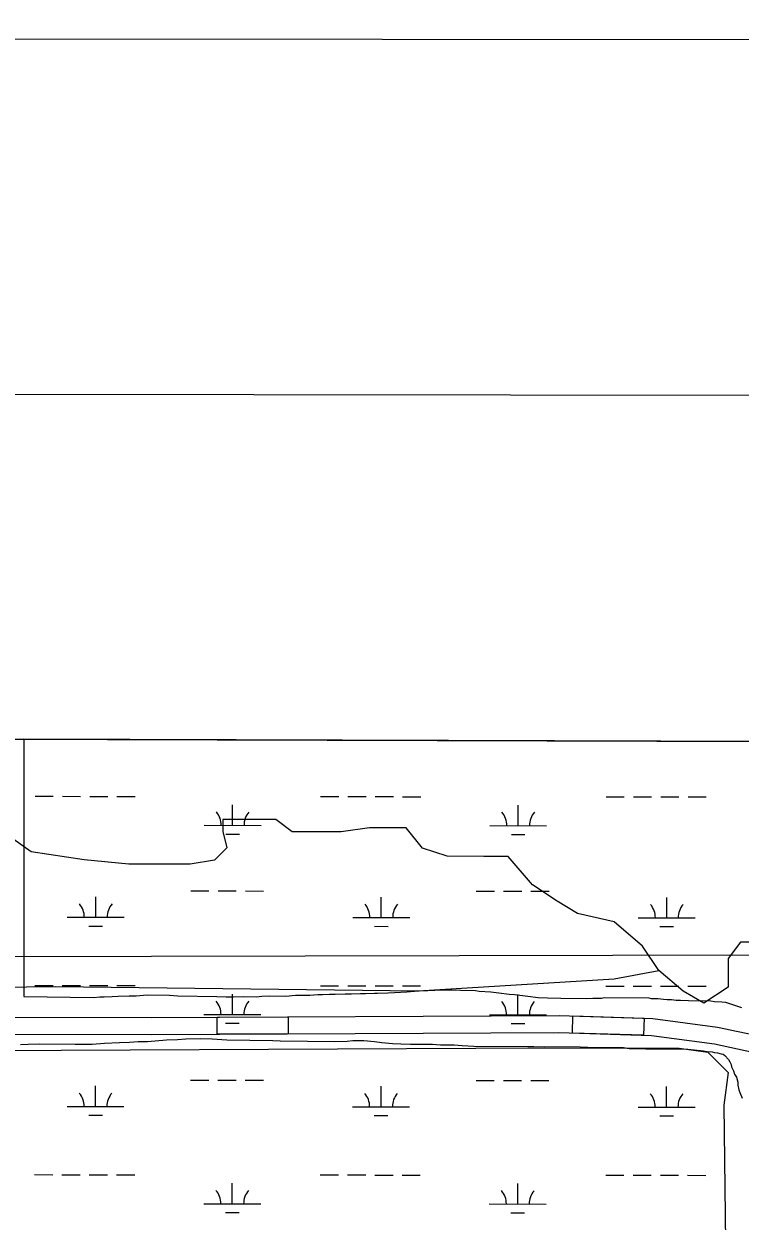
# Model space of a CAD drawing. Extents: x 3148686 to 3186545, y 916144 to 941516.
# Drawn here: x 3174685 to 3175944, y 938828 to 940933 of the extents above; entities that cross this region are included whole.
import ezdxf

# ---------------------------------------------------------------- set-up
doc = ezdxf.new("R2010")
doc.units = 0
for name, color, linetype in [('G-ANNO-NPLT', 7, 'Continuous'), ('V-ANNO-SYMB', 7, 'Continuous'), ('V-GRID-FRAM', 7, 'Continuous'), ('V-ROAD-CNTR', 7, 'Continuous'), ('V-SITE-VEGE', 7, 'Continuous'), ('V-TOPO-BNDY', 7, 'Continuous'), ('V-TOPO-SHOR', 7, 'Continuous'), ('V-WETL-SWMP', 7, 'Continuous')]:
    doc.layers.add(name, color=color, linetype=linetype)

msp = doc.modelspace()

# ---------------------------------------------------------------- linework, layer by layer
at = {"layer": 'G-ANNO-NPLT'}
msp.add_lwpolyline([(3149269.6, 916765.9), (3185936.3, 916727.2), (3185961.7, 940893.9), (3149295.1, 940932.5)], close=True, dxfattribs=at)
at = {"layer": 'V-ANNO-SYMB'}
msp.add_lwpolyline([(3152020.4, 917388), (3185103.6, 917353.2), (3185127.8, 940269.7), (3152044.6, 940304.6), (3152020.4, 917388)], dxfattribs=at)
at = {"layer": 'V-GRID-FRAM'}
msp.add_lwpolyline([(3152987.2, 939742.7), (3184296.3, 939644.8), (3184247.4, 921455.8), (3152922.4, 921553.7), (3152987.2, 939742.7)], dxfattribs=at)
at = {"layer": 'V-ROAD-CNTR'}
for points in [[(3168933.5, 939206), (3169360.8, 939207.9), (3170397, 939201.7), (3171024.3, 939198.1), (3172793.7, 939188.5), (3174909.2, 939185.7), (3175625.7, 939189), (3175790.9, 939183.9), (3175904.3, 939168.6), (3176049.4, 939137.9)], [(3168934.8, 939176), (3169360.8, 939177.9), (3170396.8, 939171.7), (3171024.2, 939168.1), (3172793.6, 939158.5), (3174909.2, 939155.7), (3175625.3, 939159), (3175788.4, 939154), (3175899.2, 939139), (3175966.2, 939124.8)]]:
    msp.add_lwpolyline(points, dxfattribs=at)
for points in [[(3175024.7, 939186.2), (3175149.7, 939186.8), (3175149.8, 939156.8), (3175024.8, 939156.2)], [(3175650.2, 939188.2), (3175775.1, 939184.4), (3175774.2, 939154.4), (3175649.3, 939158.2)]]:
    msp.add_lwpolyline(points, close=True, dxfattribs=at)
at = {"layer": 'V-SITE-VEGE'}
for p, q in [((3183261.3, 939648.1), (3174685.2, 939674.9)), ((3174685.2, 939674.9), (3174685.2, 939222.2)), ((3174685.2, 939222.2), (3174807.2, 939220.9)), ((3174807.2, 939220.9), (3174818.7, 939221.9)), ((3174818.7, 939221.9), (3174826.3, 939221.9)), ((3174826.3, 939221.9), (3174840.1, 939222.3)), ((3174840.1, 939222.3), (3174850.6, 939223.3)), ((3174850.6, 939223.3), (3174870.2, 939223.7)), ((3174870.2, 939223.7), (3174882.4, 939223.6)), ((3174882.4, 939223.6), (3174901.5, 939225.1)), ((3174901.5, 939225.1), (3174940.8, 939224.7)), ((3174940.8, 939224.7), (3174955.8, 939223.4)), ((3174955.8, 939223.4), (3175024.1, 939222.7)), ((3175024.1, 939222.7), (3175040.8, 939221.9)), ((3175040.8, 939221.9), (3175053.5, 939221.8)), ((3175053.5, 939221.8), (3175070.3, 939222.2)), ((3175070.3, 939222.2), (3175094, 939222)), ((3175094, 939222), (3175103.3, 939223)), ((3175103.3, 939223), (3175117.2, 939223.5)), ((3175117.2, 939223.5), (3175145.5, 939223.2)), ((3175145.5, 939223.2), (3175162.3, 939224.7)), ((3175162.3, 939224.7), (3175176.2, 939224.6)), ((3175176.2, 939224.6), (3175187.7, 939225)), ((3175187.7, 939225), (3175201.6, 939226.1)), ((3175201.6, 939226.1), (3175209.7, 939226)), ((3175209.7, 939226), (3175222.5, 939226.4)), ((3175222.5, 939226.4), (3175232.3, 939226.3)), ((3175232.3, 939226.3), (3175249.6, 939227.3)), ((3175249.6, 939227.3), (3175261.2, 939227.2)), ((3175261.2, 939227.2), (3175276.8, 939227.6)), ((3175276.8, 939227.6), (3175285.5, 939227.5)), ((3175285.5, 939227.5), (3175301.1, 939228.5)), ((3175301.1, 939228.5), (3175306.9, 939228.4)), ((3175306.9, 939228.4), (3175324.8, 939228.8)), ((3175324.8, 939228.8), (3175336.4, 939229.3)), ((3175336.4, 939229.3), (3175358.4, 939230.8)), ((3175358.4, 939230.8), (3175371.7, 939231.8)), ((3175371.7, 939231.8), (3175379.8, 939232.3)), ((3175379.8, 939232.3), (3175395.4, 939232.7)), ((3175395.4, 939232.7), (3175407.6, 939233.8)), ((3175407.6, 939233.8), (3175426.7, 939234.1)), ((3175426.7, 939234.1), (3175437.1, 939234)), ((3175437.1, 939234), (3175452.7, 939233.3)), ((3175452.7, 939233.3), (3175478.7, 939233)), ((3175478.7, 939233), (3175485.1, 939231.8)), ((3175485.1, 939231.8), (3175505.9, 939230.4)), ((3175505.9, 939230.4), (3175519.7, 939229.1)), ((3175519.7, 939229.1), (3175538.2, 939226.6)), ((3175538.2, 939226.6), (3175547.5, 939225.9)), ((3175547.5, 939225.9), (3175571.1, 939222.8)), ((3175571.1, 939222.8), (3175589, 939220.9)), ((3175589, 939220.9), (3175605.2, 939220.1)), ((3175700.6, 939219.7), (3175705.3, 939220.8)), ((3175705.3, 939220.8), (3175783.3, 939220)), ((3175605.2, 939220.1), (3175628.9, 939219.3)), ((3175628.9, 939219.3), (3175674, 939218.8)), ((3175674, 939218.8), (3175685, 939219.3)), ((3175685, 939219.3), (3175691.4, 939219.8)), ((3175691.4, 939219.8), (3175700.6, 939219.7)), ((3175783.3, 939220), (3175787.4, 939218.8)), ((3175787.4, 939218.8), (3175800.1, 939218.7)), ((3175800.1, 939218.7), (3175809.3, 939218)), ((3175809.3, 939218), (3175815.7, 939217.4)), ((3175815.7, 939217.4), (3175823.2, 939217.3)), ((3175823.2, 939217.3), (3175831.9, 939216.1)), ((3175831.9, 939216.1), (3175839.4, 939216)), ((3175839.4, 939216), (3175853.3, 939215.3)), ((3175853.3, 939215.3), (3175892.6, 939214.8)), ((3175892.6, 939214.8), (3175898.9, 939213.6)), ((3175898.9, 939213.6), (3175911.7, 939212.9)), ((3175911.7, 939212.9), (3175918.6, 939212.3)), ((3175918.6, 939212.3), (3175946.3, 939203.3))]:
    msp.add_line(p, q, dxfattribs=at)
for points in [[(3174679.1, 939137.8), (3174692.4, 939138.8), (3174712.6, 939139.2), (3174775.1, 939138.5), (3174805.2, 939138.8), (3174826.6, 939140.3), (3174853.2, 939141.8), (3174870.5, 939142.2), (3174886.2, 939143.2), (3174902.4, 939143.6), (3174935.9, 939146.1), (3174955, 939147.1), (3174969.5, 939148.1), (3174996.1, 939148.4), (3175016.3, 939148.2), (3175041.8, 939146.2), (3175122.7, 939145.3), (3175135.4, 939144.6), (3175231.4, 939143.6), (3175253.4, 939144), (3175263.2, 939145), (3175282.9, 939144.8), (3175301.4, 939143.5), (3175314.1, 939141.6), (3175333.2, 939139.7), (3175347.6, 939139.5), (3175364.4, 939138.8), (3175403.1, 939138.4), (3175417.6, 939137.7), (3175441.3, 939137.4), (3175455.2, 939136.1), (3175476, 939135.3), (3175570.8, 939134.3), (3175581.2, 939134.8), (3175662.7, 939134), (3175676.6, 939133.2), (3175739.1, 939132.6), (3175748.9, 939131.3), (3175767.4, 939131.1), (3175778.4, 939130.4)], [(3175778.4, 939130.4), (3175852.4, 939129.7), (3175879.5, 939127.1), (3175885.9, 939125.9), (3175895.1, 939125.2), (3175899.2, 939124), (3175904.4, 939123.4), (3175910.7, 939121.6), (3175914.2, 939120.9), (3175917, 939118.6), (3175923.9, 939111.6), (3175926.2, 939107.5), (3175928.4, 939102.9), (3175929, 939098.8), (3175932.4, 939091.8), (3175934.1, 939086), (3175937.5, 939080.8), (3175940.3, 939072.1), (3175940.2, 939066.3), (3175941.9, 939058.2), (3175943.5, 939053.6), (3175947.5, 939043.7)]]:
    msp.add_lwpolyline(points, dxfattribs=at)
at = {"layer": 'V-TOPO-BNDY'}
msp.add_line((3160786.1, 939259.4), (3184295.5, 939315.6), dxfattribs=at)
at = {"layer": 'V-TOPO-SHOR'}
for points in [[(3175923.1, 939239.1), (3175880.1, 939210.5), (3175844.2, 939232), (3175801.3, 939267.9), (3175772.7, 939310.9), (3175722.5, 939354), (3175658, 939368.4), (3175622.2, 939389.9), (3175579.3, 939418.6), (3175536.3, 939468.8), (3175493.3, 939468.9), (3175428.8, 939469), (3175385.8, 939483.3), (3175357.2, 939519.2), (3175292.7, 939519.3), (3175242.5, 939512.2), (3175156.5, 939512.2), (3175127.9, 939533.8), (3175034.7, 939533.9), (3175034.7, 939512.4), (3175041.8, 939483.7), (3175020.3, 939462.2), (3174977.3, 939455.1), (3174869.8, 939455.2), (3174790.9, 939462.5), (3174697.8, 939476.9), (3174647.6, 939512.8)], [(3180939.9, 939155), (3179399, 939163.8), (3178481.7, 939171.9), (3176797.4, 939166.5), (3176768.7, 939180.9), (3176747.3, 939288.4), (3176754.6, 939345.7), (3176740.3, 939388.7), (3176711.7, 939424.6), (3176683, 939446.1), (3176647.2, 939446.2), (3176604.2, 939446.2), (3176554, 939410.4), (3176503.8, 939374.7), (3176324.5, 939310.3), (3176188.4, 939324.8), (3176138.2, 939324.9), (3176088, 939310.6), (3176023.5, 939317.8), (3175944.7, 939317.9), (3175923.1, 939289.3), (3175923.1, 939274.9), (3175923.1, 939239.1)], [(3173042.1, 939385.5), (3173034.8, 939313.8), (3173034.8, 939278), (3173084.9, 939249.2), (3173113.6, 939234.9), (3173206.8, 939227.6), (3173264.1, 939234.7), (3173314.3, 939256.2), (3173364.5, 939270.5), (3173436.1, 939263.2), (3173507.8, 939248.8), (3173615.3, 939227.2), (3174740.5, 939240.3), (3175378.4, 939232.5), (3175722.4, 939253.6), (3175801.3, 939267.9)], [(3172901.1, 939105), (3173170.8, 939120.2), (3175600.5, 939131.9), (3175837, 939131.7), (3175887.1, 939124.5), (3175922.9, 939088.6), (3175915.7, 939031.3), (3175928.9, 937920.3), (3175935.8, 937655.2), (3175913.7, 937167.8), (3175906.4, 936995.8)]]:
    msp.add_lwpolyline(points, dxfattribs=at)
at = {"layer": 'V-WETL-SWMP'}
for p, q in [((3182610.4, 939650.1), (3168428.5, 939694.4)), ((3182610.4, 939650.1), (3168428.5, 939694.4)), ((3174704.7, 939574.5), (3174736.7, 939574.5)), ((3174752.7, 939574.5), (3174784.7, 939574.4)), ((3174800.7, 939574.4), (3174832.7, 939574.4)), ((3174848.7, 939574.4), (3174880.7, 939574.3)), ((3175052, 939523.4), (3175052, 939559.4)), ((3175206.6, 939574), (3175238.6, 939574)), ((3175254.6, 939573.9), (3175286.6, 939573.9)), ((3175302.6, 939573.9), (3175334.6, 939573.9)), ((3175350.6, 939573.8), (3175382.6, 939573.8)), ((3175553.9, 939522.9), (3175553.9, 939558.9)), ((3175708.5, 939573.5), (3175740.5, 939573.4)), ((3175756.5, 939573.4), (3175788.5, 939573.4)), ((3175804.5, 939573.4), (3175836.5, 939573.3)), ((3175852.5, 939573.3), (3175884.5, 939573.3)), ((3175002, 939523.5), (3175102, 939523.4)), ((3175503.9, 939522.9), (3175603.9, 939522.8)), ((3175039.9, 939508), (3175063.9, 939508)), ((3175541.9, 939507.5), (3175565.9, 939507.4)), ((3174811.3, 939361.8), (3174811.4, 939397.8)), ((3174978.4, 939408.1), (3175010.4, 939408)), ((3175026.4, 939408), (3175058.4, 939408)), ((3175074.4, 939408), (3175106.4, 939407.9)), ((3175313.2, 939361.3), (3175313.3, 939397.3)), ((3175480.3, 939407.5), (3175512.3, 939407.5)), ((3175528.3, 939407.5), (3175560.3, 939407.4)), ((3175576.3, 939407.4), (3175608.3, 939407.4)), ((3175815.1, 939360.7), (3175815.2, 939396.7)), ((3174761.3, 939361.9), (3174861.3, 939361.7)), ((3175263.2, 939361.3), (3175363.2, 939361.2)), ((3175765.1, 939360.8), (3175865.1, 939360.7)), ((3174799.3, 939346.4), (3174823.3, 939346.4)), ((3175301.2, 939345.9), (3175325.2, 939345.8)), ((3175803.1, 939345.3), (3175827.1, 939345.3)), ((3174704.4, 939241.8), (3174736.4, 939241.8)), ((3174752.4, 939241.8), (3174784.4, 939241.8)), ((3174800.4, 939241.7), (3174832.4, 939241.7)), ((3174848.4, 939241.7), (3174880.4, 939241.7)), ((3175051.6, 939190.7), (3175051.7, 939226.7)), ((3175206.3, 939241.3), (3175238.3, 939241.3)), ((3175254.3, 939241.3), (3175286.3, 939241.2)), ((3175302.3, 939241.2), (3175334.3, 939241.2)), ((3175350.3, 939241.2), (3175382.3, 939241.1)), ((3175553.5, 939190.2), (3175553.6, 939226.2)), ((3175708.2, 939240.8), (3175740.2, 939240.7)), ((3175756.2, 939240.7), (3175788.2, 939240.7)), ((3175804.2, 939240.7), (3175836.2, 939240.6)), ((3175852.2, 939240.6), (3175884.2, 939240.6)), ((3175001.6, 939190.8), (3175101.6, 939190.7)), ((3175503.5, 939190.3), (3175603.5, 939190.2)), ((3175039.6, 939175.3), (3175063.6, 939175.3)), ((3175541.5, 939174.8), (3175565.5, 939174.8)), ((3174978.1, 939075.4), (3175010.1, 939075.3)), ((3175026.1, 939075.3), (3175058.1, 939075.3)), ((3175074.1, 939075.3), (3175106.1, 939075.2)), ((3175480, 939074.8), (3175512, 939074.8)), ((3175528, 939074.8), (3175560, 939074.8)), ((3175576, 939074.7), (3175608, 939074.7)), ((3174811, 939029.1), (3174811, 939065.1)), ((3175312.9, 939028.6), (3175312.9, 939064.6)), ((3175814.8, 939028.1), (3175814.8, 939064.1)), ((3174761, 939029.2), (3174861, 939029.1)), ((3174799, 939013.7), (3174823, 939013.7)), ((3175262.9, 939028.6), (3175362.9, 939028.5)), ((3175300.9, 939013.2), (3175324.9, 939013.2)), ((3175764.8, 939028.1), (3175864.8, 939028)), ((3175802.8, 939012.6), (3175826.8, 939012.6)), ((3174704, 938909.2), (3174736, 938909.1)), ((3174752, 938909.1), (3174784, 938909.1)), ((3174800, 938909.1), (3174832, 938909)), ((3174848, 938909), (3174880, 938909)), ((3175205.9, 938908.6), (3175237.9, 938908.6)), ((3175253.9, 938908.6), (3175285.9, 938908.6)), ((3175301.9, 938908.5), (3175333.9, 938908.5)), ((3175349.9, 938908.5), (3175381.9, 938908.5)), ((3175707.8, 938908.1), (3175739.8, 938908.1)), ((3175755.8, 938908.1), (3175787.8, 938908)), ((3175803.8, 938908), (3175835.8, 938908)), ((3175851.8, 938908), (3175883.8, 938907.9)), ((3175051.3, 938858.1), (3175051.3, 938894.1)), ((3175553.2, 938857.5), (3175553.2, 938893.5)), ((3175001.3, 938858.1), (3175101.3, 938858)), ((3175039.2, 938842.6), (3175063.2, 938842.6)), ((3175503.2, 938857.6), (3175603.2, 938857.5)), ((3175541.2, 938842.1), (3175565.2, 938842.1))]:
    msp.add_line(p, q, dxfattribs=at)
for centre, start, end in [((3174996.7, 939523.9), 359.1678, 40.7115), ((3175107.2, 939523.8), 139.1678, 180.7115), ((3175498.6, 939523.4), 359.1678, 40.7115), ((3175609.1, 939523.3), 139.1678, 180.7115), ((3174756.1, 939362.3), 359.1678, 40.7115), ((3174866.6, 939362.2), 139.1678, 180.7115), ((3175258, 939361.8), 359.1678, 40.7115), ((3175368.5, 939361.7), 139.1678, 180.7115), ((3175759.9, 939361.3), 359.1678, 40.7115), ((3175870.4, 939361.2), 139.1678, 180.7115), ((3174996.4, 939191.3), 359.1678, 40.7115), ((3175106.9, 939191.1), 139.1678, 180.7115), ((3175498.3, 939190.7), 359.1678, 40.7115), ((3175608.8, 939190.6), 139.1678, 180.7115), ((3174755.7, 939029.7), 359.1678, 40.7115), ((3174866.2, 939029.5), 139.1678, 180.7115), ((3175257.6, 939029.1), 359.1678, 40.7115), ((3175368.1, 939029), 139.1678, 180.7115), ((3175759.5, 939028.6), 359.1678, 40.7115), ((3175870, 939028.5), 139.1678, 180.7115), ((3174996, 938858.6), 359.1678, 40.7115), ((3175106.5, 938858.5), 139.1678, 180.7115), ((3175497.9, 938858.1), 359.1678, 40.7115), ((3175608.4, 938857.9), 139.1678, 180.7115)]:
    msp.add_arc(centre, 35.2, start, end, dxfattribs=at)

doc.saveas('drawing.dxf')
